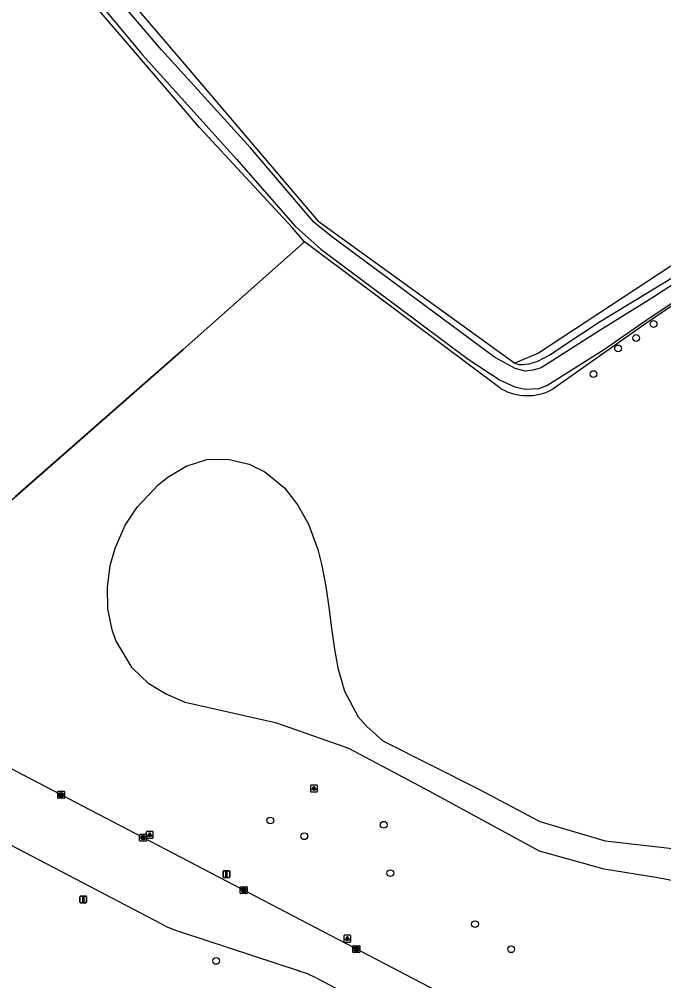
# Model space of a CAD drawing. Extents: x 156414 to 157775, y 382335 to 383765.
# Drawn here: x 157476.3 to 157570, y 382540.3 to 382680.1 of the extents above; entities that cross this region are included whole.
import ezdxf

# ---------------------------------------------------------------- set-up
doc = ezdxf.new("R2010")
doc.units = 0
for name, color, linetype in [('IMGEO_Boom', 7, 'Continuous'), ('IMGEO_Grasland_agrarisch', 7, 'Continuous'), ('IMGEO_Groenvoorziening', 7, 'Continuous'), ('IMGEO_Hek', 7, 'Continuous'), ('IMGEO_Kolk', 7, 'Continuous'), ('IMGEO_Lichtpunt', 7, 'Continuous'), ('IMGEO_Rijbaan_lokaal_onverhard', 7, 'Continuous'), ('IMGEO_Rijbaan_regionaal_gesloten', 7, 'Continuous'), ('IMGEO_Verkeersbordpaal', 7, 'Continuous'), ('IMGEO_Waterloop', 7, 'Continuous')]:
    doc.layers.add(name, color=color, linetype=linetype)

msp = doc.modelspace()

# ---------------------------------------------------------------- linework, layer by layer
at = {"layer": 'IMGEO_Boom'}
for centre in [(157568.48, 382635.79), (157565.94, 382633.75), (157563.32, 382632.24), (157559.75, 382628.51), (157512.78, 382563.6), (157529.26, 382562.99), (157517.72, 382561.31), (157530.22, 382555.95), (157542.53, 382548.54), (157547.79, 382544.88), (157504.92, 382543.19)]:
    msp.add_circle(centre, 0.489, dxfattribs=at)
at = {"layer": 'IMGEO_Grasland_agrarisch'}
for points in [[(157517.76, 382647.74), (157515.98, 382649.8), (157502.5, 382664.38), (157478.3, 382692.63), (157474.54, 382696.98), (157464.85, 382705.65), (157458.71, 382710.56), (157451.92, 382714.46), (157448.91, 382717.8), (157447.71, 382719.81), (157446.8, 382721.42), (157445.24, 382724.36), (157441.86, 382736.67), (157439.93, 382741.28)], [(157480.55, 382696.74), (157500, 382673.91), (157519.71, 382650.78), (157548.33, 382630.08)], [(157517.76, 382647.74), (157500.12, 382632.07), (157475.74, 382610.69)], [(157614.63, 382615.6), (157607.38, 382620.12), (157601.12, 382624.55), (157597.51, 382627.56), (157592.51, 382632.83), (157578.49, 382648.18), (157577.93, 382648.75), (157551.75, 382631.55), (157548.33, 382630.08)]]:
    msp.add_lwpolyline(points, dxfattribs=at)
at = {"layer": 'IMGEO_Groenvoorziening'}
for points in [[(157546.31, 382626.37), (157519.71, 382646.29), (157517.76, 382647.74)], [(157548.33, 382630.08), (157548.92, 382629.88), (157549.41, 382629.88), (157550.38, 382630.01), (157551.64, 382630.4), (157553.48, 382631.35), (157555.48, 382632.71), (157560.64, 382636.1), (157576.67, 382645.83), (157577.69, 382646.18), (157578.52, 382646.01), (157579.11, 382645.43), (157579.6, 382644.36), (157579.48, 382643.38), (157579.28, 382642.83), (157574.73, 382640.84), (157567.02, 382635.61), (157553.7, 382626.24)]]:
    msp.add_lwpolyline(points, dxfattribs=at)
msp.add_arc((157550.12, 382633.1), 7.73, 240.4919, 297.5056, dxfattribs=at)
at = {"layer": 'IMGEO_Hek'}
for points in [[(157500.12, 382632.07), (157517.76, 382647.74)], [(157452.2, 382590.05), (157457.36, 382594.58), (157500.12, 382632.07)]]:
    msp.add_lwpolyline(points, dxfattribs=at)
at = {"layer": 'IMGEO_Kolk'}
for p, q in [((157481.95, 382567.85), (157482.8, 382567.85)), ((157481.88, 382566.92), (157481.88, 382567.78)), ((157482.8, 382566.85), (157481.95, 382566.85)), ((157482.39, 382567.07), (157482.36, 382567.07)), ((157482.37, 382567.63), (157482.39, 382567.63)), ((157482.88, 382567.78), (157482.88, 382566.92)), ((157493.79, 382560.68), (157493.79, 382561.53)), ((157493.87, 382561.61), (157494.72, 382561.61)), ((157494.28, 382561.39), (157494.3, 382561.39)), ((157494.79, 382561.53), (157494.79, 382560.68)), ((157494.72, 382560.61), (157493.87, 382560.61)), ((157494.3, 382560.83), (157494.28, 382560.83)), ((157508.42, 382553.06), (157508.42, 382553.91)), ((157508.49, 382553.98), (157509.35, 382553.98)), ((157509.42, 382553.91), (157509.42, 382553.06)), ((157509.35, 382552.98), (157508.49, 382552.98)), ((157508.91, 382553.76), (157508.93, 382553.76)), ((157508.93, 382553.2), (157508.91, 382553.2)), ((157524.79, 382544.48), (157524.79, 382545.33)), ((157524.86, 382545.4), (157525.71, 382545.4)), ((157525.71, 382544.4), (157524.86, 382544.4)), ((157525.27, 382545.18), (157525.3, 382545.18)), ((157525.3, 382544.62), (157525.27, 382544.62)), ((157525.79, 382545.33), (157525.79, 382544.48))]:
    msp.add_line(p, q, dxfattribs=at)
for points in [[(157481.95, 382567.85), (157482.8, 382567.85)], [(157481.88, 382566.92), (157481.88, 382567.78)], [(157482.8, 382566.85), (157481.95, 382566.85)], [(157482.2, 382567.55), (157482.32, 382567.55), (157482.32, 382567.4), (157482.45, 382567.55), (157482.62, 382567.55), (157482.47, 382567.4), (157482.62, 382567.15), (157482.47, 382567.15), (157482.39, 382567.31), (157482.32, 382567.25), (157482.32, 382567.15), (157482.2, 382567.15), (157482.2, 382567.55)], [(157482.88, 382567.78), (157482.88, 382566.92)], [(157493.79, 382560.68), (157493.79, 382561.53)], [(157493.87, 382561.61), (157494.72, 382561.61)], [(157494.11, 382561.31), (157494.24, 382561.31), (157494.24, 382561.16), (157494.36, 382561.31), (157494.53, 382561.31), (157494.38, 382561.16), (157494.54, 382560.91), (157494.38, 382560.91), (157494.3, 382561.07), (157494.24, 382561.01), (157494.24, 382560.91), (157494.11, 382560.91), (157494.11, 382561.31)], [(157494.79, 382561.53), (157494.79, 382560.68)], [(157494.72, 382560.61), (157493.87, 382560.61)], [(157508.42, 382553.06), (157508.42, 382553.91)], [(157508.49, 382553.98), (157509.35, 382553.98)], [(157509.42, 382553.91), (157509.42, 382553.06)], [(157509.35, 382552.98), (157508.49, 382552.98)], [(157508.74, 382553.68), (157508.86, 382553.68), (157508.86, 382553.53), (157508.99, 382553.68), (157509.16, 382553.68), (157509.01, 382553.53), (157509.16, 382553.28), (157509.01, 382553.28), (157508.93, 382553.45), (157508.86, 382553.38), (157508.86, 382553.28), (157508.74, 382553.28), (157508.74, 382553.68)], [(157524.79, 382544.48), (157524.79, 382545.33)], [(157524.86, 382545.4), (157525.71, 382545.4)], [(157525.71, 382544.4), (157524.86, 382544.4)], [(157525.11, 382545.1), (157525.23, 382545.1), (157525.23, 382544.95), (157525.36, 382545.1), (157525.52, 382545.1), (157525.38, 382544.95), (157525.53, 382544.7), (157525.38, 382544.7), (157525.29, 382544.87), (157525.23, 382544.8), (157525.23, 382544.7), (157525.11, 382544.7), (157525.11, 382545.1)], [(157525.79, 382545.33), (157525.79, 382544.48)]]:
    msp.add_lwpolyline(points, dxfattribs=at)
for centre, start, end in [((157481.95, 382567.77), 91.552, 178.448), ((157481.95, 382567.77), 91.552, 178.448), ((157482.8, 382567.77), 1.552, 88.448), ((157482.8, 382567.77), 1.552, 88.448), ((157481.95, 382566.93), 181.552, 268.448), ((157481.95, 382566.93), 181.552, 268.448), ((157482.8, 382566.93), 271.552, 358.448), ((157482.8, 382566.93), 271.552, 358.448), ((157493.87, 382561.53), 91.552, 178.448), ((157493.87, 382561.53), 91.552, 178.448), ((157494.72, 382561.53), 1.552, 88.448), ((157494.72, 382561.53), 1.552, 88.448), ((157493.87, 382560.68), 181.552, 268.448), ((157493.87, 382560.68), 181.552, 268.448), ((157494.72, 382560.68), 271.552, 358.448), ((157494.72, 382560.68), 271.552, 358.448), ((157508.5, 382553.91), 91.552, 178.448), ((157508.5, 382553.91), 91.552, 178.448), ((157509.34, 382553.91), 1.552, 88.448), ((157509.34, 382553.91), 1.552, 88.448), ((157508.5, 382553.06), 181.552, 268.448), ((157508.5, 382553.06), 181.552, 268.448), ((157509.34, 382553.06), 271.552, 358.448), ((157509.34, 382553.06), 271.552, 358.448), ((157524.86, 382545.33), 91.552, 178.448), ((157524.86, 382545.33), 91.552, 178.448), ((157524.86, 382544.48), 181.552, 268.448), ((157524.86, 382544.48), 181.552, 268.448), ((157525.71, 382545.33), 1.552, 88.448), ((157525.71, 382545.33), 1.552, 88.448), ((157525.71, 382544.48), 271.552, 358.448), ((157525.71, 382544.48), 271.552, 358.448)]:
    msp.add_arc(centre, 0.0765, start, end, dxfattribs=at)
for centre, major_axis, ratio, start_param, end_param in [((157482.36, 382567.35), (-0.387, 0.002), 0.722429, 4.712389, 7.853982), ((157482.39, 382567.35), (-0.39, 0.002), 0.717154, 1.570796, 4.712389), ((157494.28, 382561.11), (-0.387, 0.002), 0.722429, 4.712389, 7.853982), ((157494.3, 382561.11), (-0.39, 0.002), 0.717154, 1.570796, 4.712389), ((157508.91, 382553.48), (-0.387, 0.002), 0.722429, 4.712389, 7.853982), ((157508.93, 382553.48), (-0.39, 0.002), 0.717154, 1.570796, 4.712389), ((157525.27, 382544.9), (-0.387, 0.002), 0.722429, 4.712389, 7.853982), ((157525.3, 382544.9), (-0.39, 0.002), 0.717154, 1.570796, 4.712389)]:
    msp.add_ellipse(centre, major_axis=major_axis, ratio=ratio, start_param=start_param, end_param=end_param, dxfattribs=at)
at = {"layer": 'IMGEO_Lichtpunt'}
for p, q in [((157518.62, 382568.66), (157518.62, 382567.86)), ((157518.62, 382568.66), (157518.62, 382567.86)), ((157519.52, 382568.76), (157518.72, 382568.76)), ((157519.52, 382568.76), (157518.72, 382568.76)), ((157519.62, 382567.86), (157519.62, 382568.66)), ((157519.62, 382567.86), (157519.62, 382568.66)), ((157518.72, 382567.76), (157519.52, 382567.76)), ((157518.72, 382567.76), (157519.52, 382567.76)), ((157494.76, 382561.93), (157494.76, 382561.12)), ((157494.76, 382561.93), (157494.76, 382561.12)), ((157495.66, 382562.02), (157494.86, 382562.02)), ((157495.66, 382562.02), (157494.86, 382562.02)), ((157494.86, 382561.03), (157495.66, 382561.03)), ((157494.86, 382561.03), (157495.66, 382561.03)), ((157495.76, 382561.12), (157495.76, 382561.93)), ((157495.76, 382561.12), (157495.76, 382561.93)), ((157524.38, 382546.92), (157523.58, 382546.92)), ((157524.38, 382546.92), (157523.58, 382546.92)), ((157523.48, 382546.82), (157523.48, 382546.01)), ((157523.48, 382546.82), (157523.48, 382546.01)), ((157523.58, 382545.92), (157524.38, 382545.92)), ((157523.58, 382545.92), (157524.38, 382545.92)), ((157524.48, 382546.01), (157524.48, 382546.82)), ((157524.48, 382546.01), (157524.48, 382546.82))]:
    msp.add_line(p, q, dxfattribs=at)
for points in [[(157519, 382568.33), (157519.03, 382568.3), (157518.85, 382568.04), (157518.81, 382568.07), (157519, 382568.33)], [(157519.1, 382568.28), (157519.15, 382568.28), (157519.15, 382567.96), (157519.1, 382567.96), (157519.1, 382568.28)], [(157519.21, 382568.3), (157519.25, 382568.33), (157519.43, 382568.06), (157519.39, 382568.04), (157519.21, 382568.3)], [(157495.14, 382561.59), (157495.18, 382561.56), (157494.99, 382561.3), (157494.95, 382561.33), (157495.14, 382561.59)], [(157495.24, 382561.54), (157495.29, 382561.54), (157495.29, 382561.22), (157495.24, 382561.22), (157495.24, 382561.54)], [(157495.35, 382561.56), (157495.39, 382561.59), (157495.57, 382561.33), (157495.54, 382561.3), (157495.35, 382561.56)], [(157523.86, 382546.48), (157523.9, 382546.46), (157523.71, 382546.19), (157523.67, 382546.22), (157523.86, 382546.48)], [(157523.96, 382546.44), (157524.01, 382546.44), (157524.01, 382546.11), (157523.96, 382546.11), (157523.96, 382546.44)], [(157524.07, 382546.46), (157524.11, 382546.48), (157524.29, 382546.22), (157524.26, 382546.19), (157524.07, 382546.46)]]:
    msp.add_lwpolyline(points, dxfattribs=at)
for centre in [(157519.12, 382568.46), (157495.26, 382561.73), (157523.98, 382546.62)]:
    msp.add_circle(centre, 0.0994, dxfattribs=at)
for centre, start, end in [((157518.72, 382568.66), 90, 180), ((157518.72, 382568.66), 90, 180), ((157518.72, 382567.86), 180, 270), ((157518.72, 382567.86), 180, 270), ((157519.52, 382568.66), 0, 90), ((157519.52, 382568.66), 0, 90), ((157519.52, 382567.86), 270, 0), ((157519.52, 382567.86), 270, 360), ((157494.86, 382561.93), 90, 180), ((157494.86, 382561.93), 90, 180), ((157494.86, 382561.12), 180, 270), ((157494.86, 382561.12), 180, 270), ((157495.66, 382561.93), 0, 90), ((157495.66, 382561.93), 0, 90), ((157495.66, 382561.12), 270, 0), ((157495.66, 382561.12), 270, 360), ((157523.58, 382546.82), 90, 180), ((157523.58, 382546.82), 90, 180), ((157524.38, 382546.82), 0, 90), ((157524.38, 382546.82), 0, 90), ((157523.58, 382546.01), 180, 270), ((157523.58, 382546.01), 180, 270), ((157524.38, 382546.01), 270, 0), ((157524.38, 382546.01), 270, 360)]:
    msp.add_arc(centre, 0.0946, start, end, dxfattribs=at)
at = {"layer": 'IMGEO_Rijbaan_lokaal_onverhard'}
msp.add_lwpolyline([(157573.89, 382554.33), (157569.08, 382555.28), (157561.29, 382556.52), (157551.9, 382559.13), (157535.34, 382568.18), (157524.19, 382574.07), (157513.74, 382577.74), (157500.41, 382580.78), (157497.57, 382582.04), (157495.13, 382583.48), (157492.72, 382585.78), (157490.34, 382589.79), (157489.8, 382591.31), (157489.19, 382594.4), (157489.1, 382597.55), (157489.52, 382600.69), (157490.22, 382603.22), (157491.7, 382606.54), (157493.41, 382609.14), (157496.54, 382612.45), (157497.88, 382613.52), (157500.57, 382615.13), (157503.55, 382616.07), (157506.63, 382616.15), (157509.7, 382615.41), (157511.97, 382614.32), (157514.86, 382611.95), (157516.79, 382609.47), (157518.31, 382606.67), (157519.68, 382602.99), (157520.29, 382600.67), (157520.86, 382597.64), (157521.28, 382594.6), (157521.66, 382591.55), (157522.1, 382588.5), (157522.61, 382585.82), (157523.57, 382582.41), (157525.53, 382578.7), (157526.82, 382577.25), (157529.15, 382575.19), (157543.09, 382568.14), (157551.97, 382563.47), (157561.44, 382560.67), (157573.37, 382559.27)], dxfattribs=at)
at = {"layer": 'IMGEO_Rijbaan_regionaal_gesloten'}
for points in [[(157554.35, 382529.75), (157447.36, 382585.62)], [(157429.97, 382583.63), (157496.97, 382548.56)], [(157499.88, 382547.39), (157516.96, 382541.73)], [(157519.52, 382540.68), (157549.87, 382524.73)]]:
    msp.add_lwpolyline(points, dxfattribs=at)
for centre, radius, start, end in [((157503.98, 382561.79), 14.97, 242.0596, 254.0865), ((157512.65, 382527.49), 14.87, 62.5161, 73.164)]:
    msp.add_arc(centre, radius, start, end, dxfattribs=at)
at = {"layer": 'IMGEO_Verkeersbordpaal'}
for p, q in [((157505.91, 382555.41), (157505.91, 382556.21)), ((157505.91, 382556.21), (157505.91, 382555.41)), ((157506.01, 382556.31), (157506.8, 382556.31)), ((157506.8, 382556.31), (157506.01, 382556.31)), ((157506.8, 382555.31), (157506.01, 382555.31)), ((157506.01, 382555.31), (157506.8, 382555.31)), ((157506.9, 382556.21), (157506.9, 382555.41)), ((157506.9, 382555.41), (157506.9, 382556.21)), ((157485.11, 382551.73), (157485.11, 382552.52)), ((157485.11, 382552.52), (157485.11, 382551.73)), ((157485.21, 382552.62), (157485.99, 382552.62)), ((157485.99, 382552.62), (157485.21, 382552.62)), ((157486.09, 382552.52), (157486.09, 382551.73)), ((157486.09, 382551.73), (157486.09, 382552.52)), ((157485.99, 382551.63), (157485.21, 382551.63)), ((157485.21, 382551.63), (157485.99, 382551.63))]:
    msp.add_line(p, q, dxfattribs=at)
for points in [[(157506.33, 382556.18), (157506.48, 382556.18), (157506.48, 382555.43), (157506.33, 382555.43), (157506.33, 382556.18)], [(157485.52, 382552.5), (157485.68, 382552.5), (157485.68, 382551.75), (157485.52, 382551.75), (157485.52, 382552.5)]]:
    msp.add_lwpolyline(points, dxfattribs=at)
for centre, start, end in [((157506.01, 382556.21), 90, 180), ((157506.01, 382556.21), 90, 180), ((157506.01, 382555.41), 180, 270), ((157506.01, 382555.41), 180, 270), ((157506.8, 382556.21), 0, 90), ((157506.8, 382556.21), 360, 90), ((157506.8, 382555.41), 270, 0), ((157506.8, 382555.41), 270, 0), ((157485.21, 382552.52), 90, 180), ((157485.21, 382552.52), 90, 180), ((157485.99, 382552.52), 0, 90), ((157485.99, 382552.52), 360, 90), ((157485.21, 382551.73), 180, 270), ((157485.21, 382551.73), 180, 270), ((157485.99, 382551.73), 270, 0), ((157485.99, 382551.73), 270, 0)]:
    msp.add_arc(centre, 0.1, start, end, dxfattribs=at)
at = {"layer": 'IMGEO_Waterloop'}
for points in [[(157476.85, 382695.83), (157494.17, 382674.98), (157507.86, 382659.73), (157516.37, 382650), (157520.14, 382646.69), (157541.52, 382630.67), (157546.17, 382627.62), (157548.3, 382626.64), (157549.82, 382626.33), (157551.81, 382626.39), (157552.99, 382626.84), (157561.35, 382632.14), (157567.38, 382636.37), (157574.74, 382641.23)], [(157575.63, 382644.35), (157568.23, 382639.55), (157560.81, 382634.95), (157552.16, 382629.42), (157551, 382629.07), (157549.81, 382628.91), (157548.36, 382629.32), (157545.35, 382630.98), (157521.66, 382648.51), (157519.11, 382650.58), (157509.89, 382661.38), (157496.95, 382675.64), (157485.04, 382689.59)]]:
    msp.add_lwpolyline(points, dxfattribs=at)

doc.saveas('drawing.dxf')
